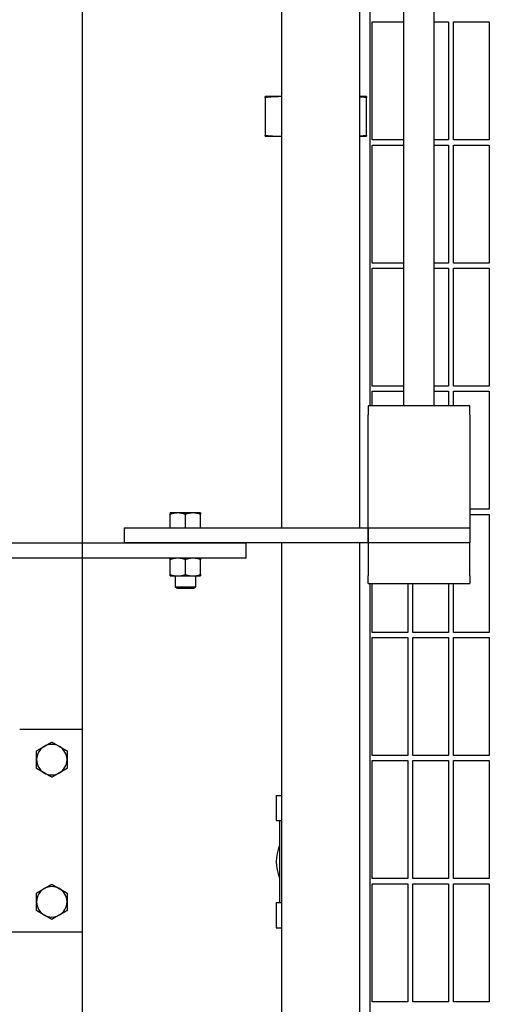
# Model space of a CAD drawing. Header units: inches. Extents: x 24 to 1128, y -94 to 748.
# Tile 504 of 546: x 691 to 703, y 517 to 541. Entities that reach past the tile are written whole.
import ezdxf

# ---------------------------------------------------------------- set-up
doc = ezdxf.new("R2010")
doc.units = ezdxf.units.IN
doc.header["$LTSCALE"] = 32
doc.header["$MEASUREMENT"] = 0
doc.layers.add('Dimension (ANSI)', color=7, linetype='Continuous', lineweight=25)
doc.layers.add('Visible (ANSI)', color=7, linetype='Continuous', lineweight=30)
doc.styles.add('Note Text (ANSI)', font='tahoma.ttf')
doc.dimstyles.new('Architectural (ANSI)', dxfattribs={"dimscale": 32, "dimtxt": 0.125, "dimasz": 0.098425, "dimexe": 0.125, "dimexo": 0.0625, "dimgap": 0.031496, "dimtad": 0, "dimtih": 1, "dimtoh": 1, "dimdec": 4, "dimrnd": 1e-08, "dimzin": 3, "dimdsep": 46, "dimlunit": 4, "dimtxsty": 'Note Text (ANSI)', "dimcen": 0.09, "dimdle": 0.393701, "dimclrd": 256, "dimclre": 256, "dimclrt": 256, "dimadec": 0, "dimazin": 3, "dimtfac": 0.96, "dimtofl": 0, "dimtmove": 0, "dimatfit": 3, "dimfxl": 1, "dimfrac": 2, "dimtolj": 1, "dimtzin": 12, "dimlwd": -1, "dimlwe": -1, "dimarcsym": 0})

# ---------------------------------------------------------------- blocks, each defined once
blk = doc.blocks.new('*D15')
at = {"layer": 'Defpoints', "color": 0, "transparency": 16777216}
for p in [(692.915, 562.239), (493.915, 496.383), (692.915, 464.957)]:
    blk.add_point(p, dxfattribs=at)
at = {"layer": 'Dimension (ANSI)', "transparency": 16777216}
for p, q in [((692.915, 560.239), (692.915, 460.957)), ((493.915, 494.383), (493.915, 460.957)), ((497.065, 464.957), (578.675, 464.957)), ((689.766, 464.957), (594.155, 464.957))]:
    blk.add_line(p, q, dxfattribs=at)
for points in [[(497.065, 465.481), (497.065, 464.432), (493.915, 464.957)], [(689.766, 465.481), (689.766, 464.432), (692.915, 464.957)]]:
    blk.add_solid(points, dxfattribs=at)
at = {"layer": 'Dimension (ANSI)', "transparency": 16777216, "insert": (579.683, 467.036), "char_height": 4, "attachment_point": 1, "style": 'Note Text (ANSI)'}
blk.add_mtext('\\A1;16\'-7"', dxfattribs=at)
blk = doc.blocks.new('*D17')
at = {"layer": 'Defpoints', "color": 0, "transparency": 16777216}
for p in [(692.915, 606.059), (692.915, 480.059), (781.117, 480.059)]:
    blk.add_point(p, dxfattribs=at)
at = {"layer": 'Dimension (ANSI)', "transparency": 16777216}
for p, q in [((694.915, 606.059), (785.117, 606.059)), ((781.117, 602.909), (781.117, 543.149)), ((781.117, 483.209), (781.117, 536.969)), ((694.915, 480.059), (785.117, 480.059))]:
    blk.add_line(p, q, dxfattribs=at)
for points in [[(780.592, 602.909), (781.642, 602.909), (781.117, 606.059)], [(780.592, 483.209), (781.642, 483.209), (781.117, 480.059)]]:
    blk.add_solid(points, dxfattribs=at)
at = {"layer": 'Dimension (ANSI)', "transparency": 16777216, "insert": (774.385, 542.141), "char_height": 4, "attachment_point": 1, "style": 'Note Text (ANSI)'}
blk.add_mtext('\\A1;10\'-6"', dxfattribs=at)

msp = doc.modelspace()

# ---------------------------------------------------------------- linework, layer by layer
at = {"layer": 'Visible (ANSI)'}
for p, q in [((692.91529, 552.65382), (692.91529, 527.90382)), ((697.82529, 552.27882), (697.82529, 528.27882)), ((699.74529, 552.27882), (699.74529, 528.27882)), ((699.99529, 549.27882), (699.99529, 531.27882)), ((700.83029, 531.27882), (700.83029, 549.27882)), ((701.58029, 531.27882), (701.58029, 549.27882)), ((700.05779, 537.82641), (700.05779, 540.73266)), ((700.05779, 540.73266), (700.83029, 540.73266)), ((701.58029, 540.73266), (701.93279, 540.73266)), ((701.93279, 540.73266), (701.93279, 537.82641)), ((702.05779, 537.82641), (702.05779, 540.73266)), ((702.05779, 540.73266), (702.93279, 540.73266)), ((702.93279, 540.73266), (702.93279, 537.82641)), ((697.78141, 538.89203), (697.41529, 538.89203)), ((697.41529, 538.8734), (697.41529, 537.93566)), ((697.82529, 538.89203), (697.78141, 538.89203)), ((699.91529, 538.89203), (699.74529, 538.89203)), ((699.91529, 537.93566), (699.91529, 538.8734)), ((697.41529, 537.91703), (697.78141, 537.91703)), ((697.78141, 537.91703), (697.82529, 537.91703)), ((699.74529, 537.91703), (699.91529, 537.91703)), ((700.83029, 537.82641), (700.05779, 537.82641)), ((700.05779, 534.79516), (700.05779, 537.70141)), ((700.05779, 537.70141), (700.83029, 537.70141)), ((701.93279, 537.82641), (701.58029, 537.82641)), ((701.58029, 537.70141), (701.93279, 537.70141)), ((701.93279, 537.70141), (701.93279, 534.79516)), ((702.93279, 537.82641), (702.05779, 537.82641)), ((702.05779, 534.79516), (702.05779, 537.70141)), ((702.05779, 537.70141), (702.93279, 537.70141)), ((702.93279, 537.70141), (702.93279, 534.79516)), ((700.83029, 534.79516), (700.05779, 534.79516)), ((701.93279, 534.79516), (701.58029, 534.79516)), ((702.93279, 534.79516), (702.05779, 534.79516)), ((700.05779, 531.76391), (700.05779, 534.67016)), ((700.05779, 534.67016), (700.83029, 534.67016)), ((701.58029, 534.67016), (701.93279, 534.67016)), ((701.93279, 534.67016), (701.93279, 531.76391)), ((702.05779, 531.76391), (702.05779, 534.67016)), ((702.05779, 534.67016), (702.93279, 534.67016)), ((702.93279, 534.67016), (702.93279, 531.76391)), ((700.83029, 531.76391), (700.05779, 531.76391)), ((700.05779, 531.27882), (700.05779, 531.63891)), ((700.05779, 531.63891), (700.83029, 531.63891)), ((701.93279, 531.76391), (701.58029, 531.76391)), ((701.58029, 531.63891), (701.93279, 531.63891)), ((701.93279, 531.63891), (701.93279, 531.27882)), ((702.93279, 531.76391), (702.05779, 531.76391)), ((702.05779, 531.27882), (702.05779, 531.63891)), ((702.05779, 531.63891), (702.93279, 531.63891)), ((702.93279, 531.63891), (702.93279, 528.73266)), ((702.45529, 531.27882), (699.95529, 531.27882)), ((699.95529, 531.27882), (699.95529, 531.05915)), ((702.45529, 531.05915), (702.45529, 531.27882)), ((699.95529, 528.38865), (699.95529, 531.05915)), ((702.45529, 531.05915), (702.45529, 528.38865)), ((702.93279, 528.73266), (702.45529, 528.73266)), ((695.26779, 528.64282), (695.08029, 528.64282)), ((695.08029, 528.27882), (695.08029, 528.60933)), ((695.64279, 528.64282), (695.26779, 528.64282)), ((695.45529, 528.27882), (695.45529, 528.60933)), ((695.83029, 528.64282), (695.64279, 528.64282)), ((695.83029, 528.27882), (695.83029, 528.60933)), ((702.45529, 528.60766), (702.93279, 528.60766)), ((702.93279, 528.60766), (702.93279, 525.70141)), ((693.95529, 528.27882), (699.95529, 528.27882)), ((693.95529, 527.90382), (693.95529, 528.27882)), ((699.95529, 528.27882), (699.95529, 528.38865)), ((699.95529, 528.27882), (702.45529, 528.27882)), ((699.95529, 527.90382), (699.95529, 528.27882)), ((699.95529, 528.27882), (699.95529, 527.90382)), ((702.45529, 528.38865), (702.45529, 528.27882)), ((702.45529, 528.27882), (702.45529, 527.90382)), ((690.95529, 527.90382), (696.95529, 527.90382)), ((699.95529, 527.90382), (693.95529, 527.90382)), ((696.95529, 527.52882), (696.95529, 527.90382)), ((697.82529, 527.90382), (697.82529, 498.63891)), ((699.74529, 527.90382), (699.74529, 498.63891)), ((702.45529, 527.90382), (699.95529, 527.90382)), ((699.95529, 527.90382), (699.95529, 527.09382)), ((702.45529, 527.09382), (702.45529, 527.90382)), ((696.95529, 527.52882), (690.95529, 527.52882)), ((692.91529, 527.52882), (692.91529, 523.31882)), ((695.08029, 527.12431), (695.08029, 527.49533)), ((695.45529, 527.12431), (695.45529, 527.49533)), ((695.83029, 527.12431), (695.83029, 527.49533)), ((695.08029, 527.09082), (695.26779, 527.09082)), ((695.20529, 527.09082), (695.20529, 526.82459)), ((695.26779, 527.09082), (695.64279, 527.09082)), ((695.64279, 527.09082), (695.83029, 527.09082)), ((695.70529, 527.09082), (695.70529, 526.82459)), ((699.95529, 526.90382), (699.95529, 527.09382)), ((702.45529, 527.09382), (702.45529, 526.90382)), ((695.20529, 526.82459), (695.70529, 526.82459)), ((695.25248, 526.77882), (695.20529, 526.82459)), ((695.6581, 526.77882), (695.25248, 526.77882)), ((695.6581, 526.77882), (695.70529, 526.82459)), ((699.95529, 526.90382), (702.45529, 526.90382)), ((699.99529, 526.90382), (699.99529, 498.88891)), ((700.05779, 525.70141), (700.05779, 526.90382)), ((700.93279, 526.90382), (700.93279, 525.70141)), ((701.05779, 525.70141), (701.05779, 526.90382)), ((701.93279, 526.90382), (701.93279, 525.70141)), ((702.05779, 525.70141), (702.05779, 526.90382)), ((700.93279, 525.70141), (700.05779, 525.70141)), ((700.05779, 522.67016), (700.05779, 525.57641)), ((700.05779, 525.57641), (700.93279, 525.57641)), ((700.93279, 525.57641), (700.93279, 522.67016)), ((701.93279, 525.70141), (701.05779, 525.70141)), ((701.05779, 522.67016), (701.05779, 525.57641)), ((701.05779, 525.57641), (701.93279, 525.57641)), ((701.93279, 525.57641), (701.93279, 522.67016)), ((702.93279, 525.70141), (702.05779, 525.70141)), ((702.05779, 522.67016), (702.05779, 525.57641)), ((702.05779, 525.57641), (702.93279, 525.57641)), ((702.93279, 525.57641), (702.93279, 522.67016)), ((691.37529, 523.31882), (692.91529, 523.31882)), ((692.91529, 523.31882), (692.91529, 518.31882)), ((700.93279, 522.67016), (700.05779, 522.67016)), ((701.93279, 522.67016), (701.05779, 522.67016)), ((702.93279, 522.67016), (702.05779, 522.67016)), ((700.05779, 519.63891), (700.05779, 522.54516)), ((700.05779, 522.54516), (700.93279, 522.54516)), ((700.93279, 522.54516), (700.93279, 519.63891)), ((701.05779, 519.63891), (701.05779, 522.54516)), ((701.05779, 522.54516), (701.93279, 522.54516)), ((701.93279, 522.54516), (701.93279, 519.63891)), ((702.05779, 519.63891), (702.05779, 522.54516)), ((702.05779, 522.54516), (702.93279, 522.54516)), ((702.93279, 522.54516), (702.93279, 519.63891)), ((697.69029, 521.68891), (697.82529, 521.68891)), ((697.69029, 521.68891), (697.69029, 521.06891)), ((697.69029, 521.06891), (697.82529, 521.06891)), ((697.77529, 521.06891), (697.77529, 519.04891)), ((700.93279, 519.63891), (700.05779, 519.63891)), ((700.05779, 516.60766), (700.05779, 519.51391)), ((700.05779, 519.51391), (700.93279, 519.51391)), ((700.93279, 519.51391), (700.93279, 516.60766)), ((701.93279, 519.63891), (701.05779, 519.63891)), ((701.05779, 516.60766), (701.05779, 519.51391)), ((701.05779, 519.51391), (701.93279, 519.51391)), ((701.93279, 519.51391), (701.93279, 516.60766)), ((702.93279, 519.63891), (702.05779, 519.63891)), ((702.05779, 516.60766), (702.05779, 519.51391)), ((702.05779, 519.51391), (702.93279, 519.51391)), ((702.93279, 519.51391), (702.93279, 516.60766)), ((697.69029, 519.04891), (697.82529, 519.04891)), ((697.69029, 519.04891), (697.69029, 518.42891)), ((692.91529, 518.31882), (687.91529, 518.31882)), ((692.91529, 518.31882), (692.91529, 480.05891)), ((697.69029, 518.42891), (697.82529, 518.42891)), ((700.93279, 516.60766), (700.05779, 516.60766)), ((701.93279, 516.60766), (701.05779, 516.60766)), ((702.93279, 516.60766), (702.05779, 516.60766))]:
    msp.add_line(p, q, dxfattribs=at)
for centre, radius, start, end in [((692.16529, 522.56882), 0.375, 60, 120), ((692.16529, 522.56882), 0.375, 120, 180), ((692.16529, 522.56882), 0.375, 0, 60), ((692.16529, 522.56882), 0.375, 180, 240), ((692.16529, 522.56882), 0.375, 300, 0), ((692.16529, 522.56882), 0.375, 240, 300), ((698.66529, 520.05891), 0.975, 155.898083, 204.101917), ((692.16529, 519.06882), 0.375, 120, 180), ((692.16529, 519.06882), 0.375, 60, 120), ((692.16529, 519.06882), 0.375, 0, 60), ((692.16529, 519.06882), 0.375, 180, 240), ((692.16529, 519.06882), 0.375, 300, 0), ((692.16529, 519.06882), 0.375, 240, 300)]:
    msp.add_arc(centre, radius, start, end, dxfattribs=at)
for points, weights in [([(697.41529, 538.8734), (697.41529, 538.89203), (697.41529, 538.89203)], [1.07707509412, 1.05512060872, 1]), ([(697.78141, 538.89203), (697.62201, 538.89203), (697.4519, 538.8734)], [1, 1.05512060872, 1.07707509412]), ([(697.82529, 538.89169), (697.80334, 538.89203), (697.78141, 538.89203)], [1.01390583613, 1.00723893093, 1]), ([(699.87868, 538.8734), (699.81062, 538.88085), (699.74529, 538.88529)], [1.07707509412, 1.06818219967, 1.05384760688]), ([(699.91529, 538.89203), (699.91529, 538.89203), (699.91529, 538.8734)], [1, 1.05512060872, 1.07707509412]), ([(697.41529, 537.91703), (697.41529, 537.91703), (697.41529, 537.93566)], [1, 1.05512060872, 1.07707509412]), ([(697.4519, 537.93566), (697.62201, 537.91703), (697.78141, 537.91703)], [1.07707509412, 1.05512060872, 1]), ([(699.74529, 537.92377), (699.81062, 537.92821), (699.87868, 537.93566)], [1.05384760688, 1.06818219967, 1.07707509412]), ([(699.91529, 537.93566), (699.91529, 537.91703), (699.91529, 537.91703)], [1.07707509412, 1.05512060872, 1]), ([(697.78141, 537.91703), (697.80334, 537.91703), (697.82529, 537.91737)], [1, 1.00723893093, 1.01390583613]), ([(695.08029, 528.60933), (695.08029, 528.64282), (695.08029, 528.64282)], [1, 1.0379548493, 1]), ([(695.26779, 528.64282), (695.18077, 528.64282), (695.08029, 528.60933)], [1, 1.0379548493, 1]), ([(695.45529, 528.60933), (695.35481, 528.64282), (695.26779, 528.64282)], [1, 1.0379548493, 1]), ([(695.64279, 528.64282), (695.55577, 528.64282), (695.45529, 528.60933)], [1, 1.0379548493, 1]), ([(695.83029, 528.60933), (695.72981, 528.64282), (695.64279, 528.64282)], [1, 1.0379548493, 1]), ([(695.83029, 528.64282), (695.83029, 528.64282), (695.83029, 528.60933)], [1, 1.0379548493, 1]), ([(695.08029, 527.49533), (695.08029, 527.52882), (695.08029, 527.52882)], [1, 1.0379548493, 1]), ([(695.26779, 527.52882), (695.18077, 527.52882), (695.08029, 527.49533)], [1, 1.0379548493, 1]), ([(695.45529, 527.49533), (695.35481, 527.52882), (695.26779, 527.52882)], [1, 1.0379548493, 1]), ([(695.64279, 527.52882), (695.55577, 527.52882), (695.45529, 527.49533)], [1, 1.0379548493, 1]), ([(695.83029, 527.49533), (695.72981, 527.52882), (695.64279, 527.52882)], [1, 1.0379548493, 1]), ([(695.83029, 527.52882), (695.83029, 527.52882), (695.83029, 527.49533)], [1, 1.0379548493, 1]), ([(695.08029, 527.12431), (695.18077, 527.09082), (695.26779, 527.09082)], [1, 1.0379548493, 1]), ([(695.08029, 527.09082), (695.08029, 527.09082), (695.08029, 527.12431)], [1, 1.0379548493, 1]), ([(695.26779, 527.09082), (695.35481, 527.09082), (695.45529, 527.12431)], [1, 1.0379548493, 1]), ([(695.45529, 527.12431), (695.55577, 527.09082), (695.64279, 527.09082)], [1, 1.0379548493, 1]), ([(695.64279, 527.09082), (695.72981, 527.09082), (695.83029, 527.12431)], [1, 1.0379548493, 1]), ([(695.83029, 527.12431), (695.83029, 527.09082), (695.83029, 527.09082)], [1, 1.0379548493, 1]), ([(691.97779, 522.89358), (692.06481, 522.94382), (692.16529, 523.00183)], [1, 1.0379548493, 1]), ([(692.16529, 523.00183), (692.26577, 522.94382), (692.35279, 522.89358)], [1, 1.0379548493, 1]), ([(691.79029, 522.78533), (691.89077, 522.84334), (691.97779, 522.89358)], [1, 1.0379548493, 1]), ([(691.79029, 522.56882), (691.79029, 522.6693), (691.79029, 522.78533)], [1, 1.0379548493, 1]), ([(692.35279, 522.89358), (692.43981, 522.84334), (692.54029, 522.78533)], [1, 1.0379548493, 1]), ([(692.54029, 522.78533), (692.54029, 522.6693), (692.54029, 522.56882)], [1, 1.0379548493, 1]), ([(691.79029, 522.35231), (691.79029, 522.46834), (691.79029, 522.56882)], [1, 1.0379548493, 1]), ([(692.54029, 522.56882), (692.54029, 522.46834), (692.54029, 522.35231)], [1, 1.0379548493, 1]), ([(691.97779, 522.24406), (691.89077, 522.2943), (691.79029, 522.35231)], [1, 1.0379548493, 1]), ([(692.16529, 522.13581), (692.06481, 522.19382), (691.97779, 522.24406)], [1, 1.0379548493, 1]), ([(692.35279, 522.24406), (692.26577, 522.19382), (692.16529, 522.13581)], [1, 1.0379548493, 1]), ([(692.54029, 522.35231), (692.43981, 522.2943), (692.35279, 522.24406)], [1, 1.0379548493, 1]), ([(691.79029, 519.28533), (691.89077, 519.34334), (691.97779, 519.39358)], [1, 1.0379548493, 1]), ([(691.79029, 519.06882), (691.79029, 519.1693), (691.79029, 519.28533)], [1, 1.0379548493, 1]), ([(691.97779, 519.39358), (692.06481, 519.44382), (692.16529, 519.50183)], [1, 1.0379548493, 1]), ([(692.16529, 519.50183), (692.26577, 519.44382), (692.35279, 519.39358)], [1, 1.0379548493, 1]), ([(692.35279, 519.39358), (692.43981, 519.34334), (692.54029, 519.28533)], [1, 1.0379548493, 1]), ([(692.54029, 519.28533), (692.54029, 519.1693), (692.54029, 519.06882)], [1, 1.0379548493, 1]), ([(691.79029, 518.85231), (691.79029, 518.96834), (691.79029, 519.06882)], [1, 1.0379548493, 1]), ([(692.54029, 519.06882), (692.54029, 518.96834), (692.54029, 518.85231)], [1, 1.0379548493, 1]), ([(691.97779, 518.74406), (691.89077, 518.7943), (691.79029, 518.85231)], [1, 1.0379548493, 1]), ([(692.54029, 518.85231), (692.43981, 518.7943), (692.35279, 518.74406)], [1, 1.0379548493, 1]), ([(692.16529, 518.63581), (692.06481, 518.69382), (691.97779, 518.74406)], [1, 1.0379548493, 1]), ([(692.35279, 518.74406), (692.26577, 518.69382), (692.16529, 518.63581)], [1, 1.0379548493, 1])]:
    msp.add_rational_spline(points, weights, degree=2, dxfattribs=at)
for points, knots in [([(697.4519, 538.8734), (697.44015, 538.87211), (697.43085, 538.87148), (697.41876, 538.87148), (697.41529, 538.87211), (697.41529, 538.8734)], [1.299728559, 1.299728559, 1.299728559, 1.299728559, 1.420078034, 1.420078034, 1.540427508, 1.540427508, 1.540427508, 1.540427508]), ([(699.91529, 538.8734), (699.91529, 538.87211), (699.91182, 538.87148), (699.89973, 538.87148), (699.89043, 538.87211), (699.87868, 538.8734)], [1.299728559, 1.299728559, 1.299728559, 1.299728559, 1.420078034, 1.420078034, 1.540427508, 1.540427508, 1.540427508, 1.540427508]), ([(697.41529, 537.93566), (697.41529, 537.93695), (697.41876, 537.93758), (697.43085, 537.93758), (697.44015, 537.93695), (697.4519, 537.93566)], [0.397039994, 0.397039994, 0.397039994, 0.397039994, 0.517389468, 0.517389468, 0.637738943, 0.637738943, 0.637738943, 0.637738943]), ([(699.87868, 537.93566), (699.89043, 537.93695), (699.89973, 537.93758), (699.91182, 537.93758), (699.91529, 537.93695), (699.91529, 537.93566)], [0.397039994, 0.397039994, 0.397039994, 0.397039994, 0.517389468, 0.517389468, 0.637738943, 0.637738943, 0.637738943, 0.637738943])]:
    msp.add_open_spline(points, degree=3, knots=knots, dxfattribs=at)

# ---------------------------------------------------------------- dimensions: what is measured, and where the dimension line sits
at = {"layer": 'Dimension (ANSI)'}
dim = msp.add_linear_dim(base=(781.11714, 480.05891), p1=(692.91529, 606.05891), p2=(692.91529, 480.05891), angle=90, dimstyle='Architectural (ANSI)', override={"dimgap": 0.031496, "dimdec": 4, "dimlfac": 1, "dimtol": 0, "dimlim": 0, "dimtp": 0, "dimtm": 0, "dimtdec": 2, "dimatfit": 1}, dxfattribs=at)
dim.commit()
dim.dimension.update_dxf_attribs({"geometry": '*D17', "text_midpoint": (781.11714, 540.05891), "dimtype": 160})
dim = msp.add_linear_dim(base=(692.91529, 464.95655), p1=(493.91529, 496.38341), p2=(692.91529, 562.23882), dimstyle='Architectural (ANSI)', override={"dimgap": 0.031496, "dimtih": 0, "dimtoh": 0, "dimdec": 4, "dimlfac": 1, "dimtol": 0, "dimlim": 0, "dimtp": 0, "dimtm": 0, "dimtdec": 2, "dimatfit": 1}, dxfattribs=at)
dim.commit()
dim.dimension.update_dxf_attribs({"geometry": '*D15', "text_midpoint": (586.41529, 464.95655), "dimtype": 160})

doc.saveas('drawing.dxf')
